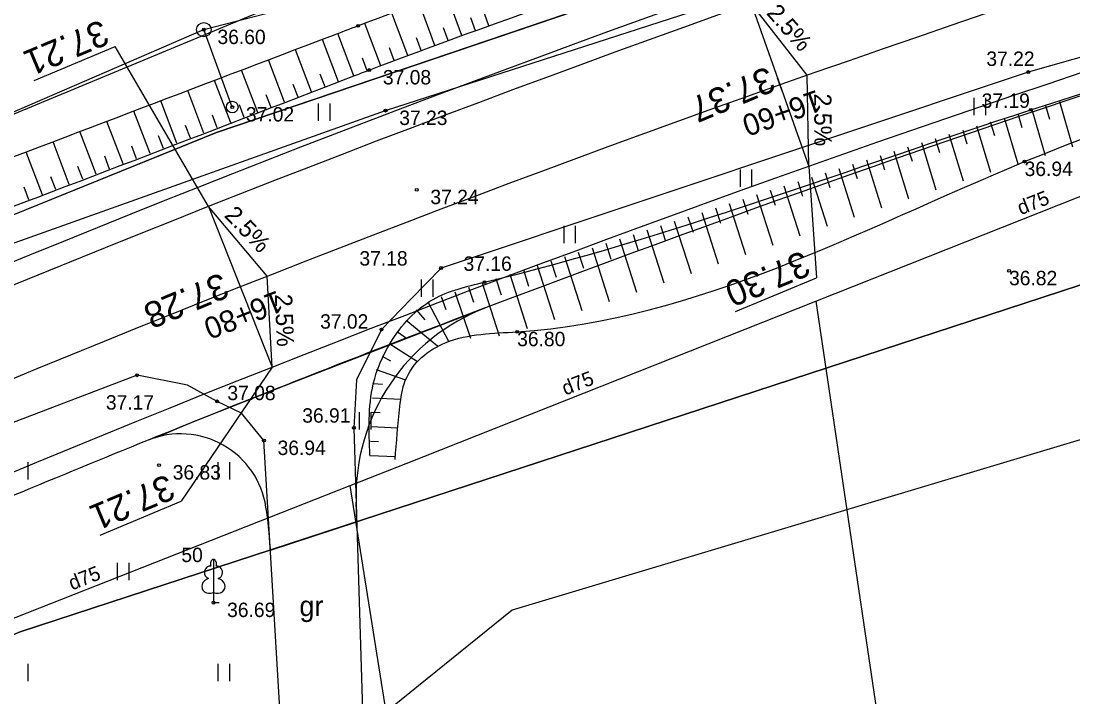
# Model space of a CAD drawing. Extents: x 469981 to 472086, y 246785 to 247785.
# Drawn here: x 470431.65 to 470468.16, y 247109.95 to 247133.41 of the extents above; entities that cross this region are included whole.
import ezdxf

# ---------------------------------------------------------------- set-up
doc = ezdxf.new("R2010")
doc.units = 0
for name, color, linetype in [('0_922', 7, 'Continuous'), ('0_Asfalta_mala', 7, 'Continuous'), ('0_Asfalta_Nomale', 7, 'Continuous'), ('0_Ruut_Braukt', 7, 'Continuous'), ('0_Ruut_nomale', 7, 'Continuous'), ('0_Ruutojums_Nobrauktuves_pieslegumi', 7, 'Continuous'), ('0_vertikals', 7, 'Continuous'), ('0_vertkals_cipari', 7, 'Continuous'), ('21', 7, 'Continuous'), ('6_piketaza', 7, 'Continuous'), ('CELI_CMAL_####_####_#', 7, 'Continuous'), ('CELI_CSEG_####_TKST_#', 7, 'Continuous'), ('DREN_VADP_####_####_#', 7, 'Continuous'), ('DREN_VADP_KLKT_####_#', 7, 'Continuous'), ('DREN_VADP_KLKT_TKST_#', 7, 'Continuous'), ('ELEK_ELEM_####_####_#', 7, 'Continuous'), ('ELEK_STUT_####_####_#', 7, 'Continuous'), ('ELEK_VADV_ZSPR_####_#', 7, 'Continuous'), ('RAMI_UZMR_####_####_#', 7, 'Continuous'), ('RELJ_AATZ_####_TKST_#', 7, 'Continuous'), ('RELJ_ELEM_####_####_#', 7, 'Continuous'), ('RELJ_NOGA_####_####_#', 7, 'Continuous'), ('RELJ_NOGL_####_####_#', 7, 'Continuous'), ('ROBZ_IERR_####_####_#', 7, 'Continuous'), ('ROBZ_PROJ_####_####_#', 7, 'Continuous'), ('TERT_DIAM_####_TKST_#', 7, 'Continuous'), ('TERT_ELEM_####_####_#', 7, 'Continuous')]:
    doc.layers.add(name, color=color, linetype=linetype)

msp = doc.modelspace()

# ---------------------------------------------------------------- linework, layer by layer
at = {"layer": '0_922'}
msp.add_arc((470641.375, 246612.661), 550, 104.76173, 113.13829, dxfattribs=at)
at = {"layer": '0_Asfalta_mala'}
for radius in [553, 547]:
    msp.add_arc((470641.375, 246612.661), radius, 104.76173, 113.13829, dxfattribs=at)
at = {"layer": '0_Asfalta_Nomale'}
for p, q in [((470443.304, 247116.026), (470443.283, 247116.707)), ((470443.304, 247116.026), (470440.308, 247115.045)), ((470440.308, 247115.045), (470440.302, 247115.134))]:
    msp.add_line(p, q, dxfattribs=at)
for centre, radius, start, end in [((470641.375, 246612.661), 553.75, 104.76173, 113.13829), ((470641.375, 246612.661), 546.25, 104.76173, 110.75492), ((470450.28, 247116.917), 7, 110.7549, 181.7178), ((470437.189, 247116.078), 3, 8.7518, 112.0775), ((470641.375, 246612.661), 546.25, 112.07753, 113.13829), ((470425.328, 247114.252), 15, 3.3692, 8.7518)]:
    msp.add_arc(centre, radius, start, end, dxfattribs=at)
at = {"layer": '0_Ruut_Braukt'}
for radius in [553, 547]:
    msp.add_arc((470641.375, 246612.661), radius, 104.76173, 113.13829, dxfattribs=at)
at = {"layer": '0_Ruut_nomale'}
for p, q in [((470441.223, 247120.921), (470447.65, 247123.404)), ((470437.598, 247119.479), (470441.223, 247120.921)), ((470436.326, 247118.952), (470437.598, 247119.479))]:
    msp.add_line(p, q, dxfattribs=at)
for centre, radius, start, end in [((470641.375, 246612.661), 553.75, 104.76173, 113.13829), ((470641.375, 246612.661), 553, 104.76173, 113.13829), ((470641.375, 246612.661), 547, 104.76173, 113.13829), ((470641.375, 246612.661), 546.25, 104.76173, 110.75492), ((470450.28, 247116.917), 7, 110.7549, 112.0694), ((470641.375, 246612.661), 546.25, 112.07753, 113.13829), ((470437.189, 247116.078), 3, 106.7064, 112.0775)]:
    msp.add_arc(centre, radius, start, end, dxfattribs=at)
at = {"layer": '0_Ruutojums_Nobrauktuves_pieslegumi'}
for p, q in [((470443.304, 247116.026), (470443.283, 247116.707)), ((470440.308, 247115.045), (470443.304, 247116.026)), ((470440.302, 247115.134), (470440.308, 247115.045))]:
    msp.add_line(p, q, dxfattribs=at)
for centre, radius, start, end in [((470641.375, 246612.661), 546.25, 110.75492, 112.07753), ((470450.28, 247116.917), 7, 110.7549, 181.7178), ((470437.189, 247116.078), 3, 8.7518, 112.0775), ((470425.328, 247114.252), 15, 3.3692, 8.7518)]:
    msp.add_arc(centre, radius, start, end, dxfattribs=at)
at = {"layer": '0_vertikals'}
for p, q in [((470432.108, 247131.342), (470434.919, 247132.518)), ((470438.163, 247126.971), (470434.919, 247132.518)), ((470458.996, 247128.362), (470459.258, 247124.498)), ((470456.448, 247123.322), (470459.258, 247124.498)), ((470440.368, 247121.391), (470437.209, 247116.74)), ((470434.399, 247115.564), (470437.209, 247116.74))]:
    msp.add_line(p, q, dxfattribs=at)
for points in [[(470458.996, 247128.362), (470458.939, 247131.524), (470456.996, 247134.019)], [(470440.368, 247121.391), (470440.196, 247124.548), (470438.163, 247126.971)]]:
    msp.add_lwpolyline(points, close=True, dxfattribs=at)
at = {"layer": '21'}
msp.add_arc((470641.375, 246612.661), 550, 104.76173, 113.13829, dxfattribs=at)
at = {"layer": '6_piketaza'}
for points in [[(470458.079, 247130.955), (470457.913, 247131.426)], [(470439.358, 247123.948), (470439.174, 247124.413)]]:
    msp.add_lwpolyline(points, dxfattribs=at)
at = {"layer": 'CELI_CMAL_####_####_#'}
for points in [[(470680.531, 247188.015), (470656.078, 247181.92), (470633.135, 247176.069), (470607.49, 247169.517), (470585.395, 247163.573), (470558.297, 247156.434), (470535.442, 247150.637), (470509.365, 247143.534), (470489.378, 247138.1), (470466.613, 247131.634), (470446.232, 247124.835), (470445.198, 247123.768), (470444.164, 247122.701), (470443.294, 247120.95), (470443.206, 247119.29), (470443.523, 247108.72)], [(470207.251, 246955.004), (470220.145, 246963.116), (470261.486, 246992.424), (470276.308, 247005.858), (470296.122, 247025.635), (470312.816, 247042.969), (470330.98, 247061.836), (470346.394, 247077.324), (470364.172, 247092.272), (470374.754, 247099.764), (470384.938, 247106.322), (470390.015, 247108.873), (470395.699, 247111.348), (470409.875, 247117.262), (470415.428, 247119.375), (470428.615, 247124.712), (470444.307, 247130.298), (470466.241, 247137.389), (470487.751, 247143.859), (470509.15, 247149.677), (470533.329, 247156.368), (470558.982, 247163.161), (470583.723, 247169.81), (470606.354, 247175.581)], [(470440.723, 247107.99), (470440.084, 247118.844), (470439.302, 247119.794), (470438.459, 247120.205), (470437.434, 247120.771), (470435.683, 247121.111), (470417.849, 247114.314), (470398.184, 247106.061), (470376.912, 247095.329), (470368.488, 247089.418), (470350.85, 247073.72), (470334.429, 247056.212), (470317.045, 247039.09), (470299.359, 247021.199), (470279.758, 247002.025), (470265.741, 246988.964), (470242.76, 246971.543), (470223.686, 246958.587), (470209.766, 246949.279)]]:
    msp.add_lwpolyline(points, dxfattribs=at)
at = {"layer": 'DREN_VADP_####_####_#'}
for points in [[(470459.235, 247123.684), (470464.704, 247086.874)], [(470448.932, 247080.49), (470443.082, 247117.289)]]:
    msp.add_lwpolyline(points, dxfattribs=at)
at = {"layer": 'DREN_VADP_KLKT_####_#'}
for points in [[(470426.281, 247110.664), (470443.082, 247117.289), (470445.016, 247118.053), (470459.235, 247123.684), (470477.392, 247130.877), (470493.452, 247137.239), (470497.857, 247138.292), (470516.776, 247142.815)], [(470448.006, 247137.086), (470370.723, 247104.976), (470366.142, 247103.073)]]:
    msp.add_lwpolyline(points, dxfattribs=at)
at = {"layer": 'ELEK_ELEM_####_####_#'}
for centre, radius in [((470437.997, 247133.107), 0.25), ((470438.984, 247130.421), 0.2)]:
    msp.add_circle(centre, radius, dxfattribs=at)
at = {"layer": 'ELEK_STUT_####_####_#'}
for p, q in [((470446.952, 247132.899), (470446.412, 247134.387)), ((470447.893, 247133.239), (470447.355, 247134.737)), ((470446.013, 247132.556), (470445.468, 247134.035)), ((470445.075, 247132.209), (470444.527, 247133.681)), ((470444.139, 247131.857), (470443.585, 247133.325)), ((470447.422, 247133.069), (470447.261, 247133.517)), ((470438.984, 247130.421), (470437.997, 247133.107)), ((470443.204, 247131.502), (470442.647, 247132.969)), ((470446.483, 247132.728), (470446.32, 247133.173)), ((470442.67, 247131.299), (470442.112, 247132.766)), ((470445.544, 247132.383), (470445.38, 247132.825)), ((470441.736, 247130.944), (470441.177, 247132.411)), ((470444.607, 247132.033), (470444.441, 247132.474)), ((470440.801, 247130.588), (470440.242, 247132.055)), ((470443.672, 247131.68), (470443.504, 247132.12)), ((470439.867, 247130.231), (470439.307, 247131.7)), ((470442.203, 247131.121), (470442.036, 247131.562)), ((470443.138, 247131.477), (470443.137, 247131.477)), ((470438.932, 247129.875), (470438.372, 247131.345)), ((470441.268, 247130.766), (470441.101, 247131.206)), ((470437.998, 247129.519), (470437.437, 247130.99)), ((470440.334, 247130.41), (470440.166, 247130.85)), ((470437.064, 247129.162), (470436.502, 247130.634)), ((470439.4, 247130.053), (470439.231, 247130.494)), ((470436.13, 247128.805), (470435.567, 247130.279)), ((470438.465, 247129.697), (470438.297, 247130.138)), ((470435.195, 247128.449), (470434.632, 247129.924)), ((470437.531, 247129.34), (470437.362, 247129.782)), ((470434.261, 247128.092), (470433.697, 247129.568)), ((470436.597, 247128.984), (470436.428, 247129.426)), ((470433.327, 247127.735), (470432.762, 247129.213)), ((470435.662, 247128.627), (470435.493, 247129.069)), ((470432.393, 247127.378), (470431.828, 247128.857)), ((470434.728, 247128.27), (470434.559, 247128.713)), ((470433.794, 247127.913), (470433.625, 247128.356)), ((470432.86, 247127.556), (470432.69, 247128)), ((470431.926, 247127.199), (470431.756, 247127.643))]:
    msp.add_line(p, q, dxfattribs=at)
at = {"layer": 'ELEK_VADV_ZSPR_####_#'}
for p, q in [((470437.997, 247133.107), (470479.871, 247144.02)), ((470397.803, 247115.732), (470437.997, 247133.107))]:
    msp.add_line(p, q, dxfattribs=at)
at = {"layer": 'RAMI_UZMR_####_####_#'}
msp.add_lwpolyline([(470682.857, 247179.693), (470601.924, 247155.957), (470538.749, 247139.954), (470448.7, 247112.965), (470443.256, 247108.572), (470439.042, 247107.166), (470426.399, 247105.409), (470390.93, 247093.141), (470379.516, 247082.95), (470369.859, 247080.841), (470357.567, 247068.014), (470285.914, 246993.254), (470269.057, 246978.845), (470246.406, 246963.908), (470178.978, 246918.441), (470154.395, 246901.045), (470104.604, 246871.942), (470081.833, 246858.073)], dxfattribs=at)
at = {"layer": 'RELJ_ELEM_####_####_#'}
for centre in [(470443.355, 247133.238), (470437.997, 247133.107), (470443.74, 247131.706), (470466.613, 247131.634), (470438.984, 247130.421), (470466.701, 247130.323), (470444.307, 247130.298), (470466.486, 247128.527), (470445.388, 247127.55), (470446.232, 247124.835), (470465.945, 247124.736), (470447.74, 247124.344), (470444.164, 247122.701), (470448.872, 247122.621), (470435.683, 247121.111), (470438.459, 247120.205), (470443.206, 247119.29), (470440.084, 247118.844), (470436.444, 247117.993), (470438.331, 247113.22)]:
    msp.add_circle(centre, 0.05, dxfattribs=at)
at = {"layer": 'RELJ_NOGA_####_####_#'}
for p, q in [((470467.216, 247130.472), (470467.353, 247129.997)), ((470467.216, 247130.472), (470467.353, 247129.997)), ((470467.696, 247130.612), (470468.152, 247129.035)), ((470467.696, 247130.612), (470468.152, 247129.035)), ((470465.776, 247130.052), (470466.246, 247128.453)), ((470465.776, 247130.052), (470466.246, 247128.453)), ((470466.255, 247130.193), (470466.395, 247129.714)), ((470466.255, 247130.193), (470466.395, 247129.714)), ((470466.735, 247130.333), (470467.197, 247128.743)), ((470466.735, 247130.333), (470467.197, 247128.743)), ((470464.817, 247129.767), (470465.3, 247128.159)), ((470464.817, 247129.767), (470465.3, 247128.159)), ((470465.296, 247129.91), (470465.439, 247129.429)), ((470465.296, 247129.91), (470465.439, 247129.429)), ((470463.381, 247129.333), (470463.53, 247128.844)), ((470463.381, 247129.333), (470463.53, 247128.844)), ((470463.86, 247129.478), (470464.351, 247127.857)), ((470463.86, 247129.478), (470464.351, 247127.857)), ((470464.338, 247129.623), (470464.484, 247129.139)), ((470464.338, 247129.623), (470464.484, 247129.139)), ((470462.425, 247129.039), (470462.578, 247128.546)), ((470462.425, 247129.039), (470462.578, 247128.546)), ((470462.903, 247129.186), (470463.405, 247127.55)), ((470462.903, 247129.186), (470463.405, 247127.55)), ((470460.993, 247128.594), (470461.515, 247126.923)), ((470460.993, 247128.594), (470461.515, 247126.923)), ((470461.47, 247128.743), (470461.626, 247128.245)), ((470461.47, 247128.743), (470461.626, 247128.245)), ((470461.948, 247128.891), (470462.461, 247127.239)), ((470461.948, 247128.891), (470462.461, 247127.239)), ((470460.039, 247128.294), (470460.572, 247126.604)), ((470460.039, 247128.294), (470460.572, 247126.604)), ((470460.516, 247128.444), (470460.674, 247127.94)), ((470460.516, 247128.444), (470460.674, 247127.94)), ((470458.609, 247127.84), (470458.774, 247127.324)), ((470458.609, 247127.84), (470458.774, 247127.324)), ((470459.086, 247127.992), (470459.63, 247126.282)), ((470459.086, 247127.992), (470459.63, 247126.282)), ((470459.562, 247128.143), (470459.724, 247127.633)), ((470459.562, 247128.143), (470459.724, 247127.633)), ((470457.657, 247127.535), (470457.825, 247127.013)), ((470457.657, 247127.535), (470457.825, 247127.013)), ((470458.133, 247127.688), (470458.686, 247125.957)), ((470458.133, 247127.688), (470458.686, 247125.957)), ((470456.705, 247127.228), (470456.876, 247126.7)), ((470456.705, 247127.228), (470456.876, 247126.7)), ((470457.181, 247127.381), (470457.745, 247125.632)), ((470457.181, 247127.381), (470457.745, 247125.632)), ((470455.278, 247126.767), (470455.855, 247124.977)), ((470455.278, 247126.767), (470455.855, 247124.977)), ((470455.754, 247126.921), (470455.926, 247126.387)), ((470455.754, 247126.921), (470455.926, 247126.387)), ((470456.23, 247127.074), (470456.8, 247125.304)), ((470456.23, 247127.074), (470456.8, 247125.304)), ((470454.326, 247126.461), (470454.91, 247124.649)), ((470454.326, 247126.461), (470454.91, 247124.649)), ((470454.802, 247126.614), (470454.976, 247126.074)), ((470454.802, 247126.614), (470454.976, 247126.074)), ((470452.898, 247126), (470453.076, 247125.448)), ((470452.898, 247126), (470453.076, 247125.448)), ((470453.374, 247126.154), (470453.964, 247124.323)), ((470453.374, 247126.154), (470453.964, 247124.323)), ((470453.85, 247126.307), (470454.026, 247125.761)), ((470453.85, 247126.307), (470454.026, 247125.761)), ((470451.947, 247125.693), (470452.126, 247125.137)), ((470451.947, 247125.693), (470452.126, 247125.137)), ((470452.423, 247125.847), (470453.018, 247123.999)), ((470452.423, 247125.847), (470453.018, 247123.999)), ((470450.995, 247125.386), (470451.176, 247124.826)), ((470450.995, 247125.386), (470451.176, 247124.826)), ((470451.471, 247125.54), (470452.071, 247123.677)), ((470451.471, 247125.54), (470452.071, 247123.677)), ((470449.567, 247124.926), (470450.174, 247123.044)), ((470449.567, 247124.926), (470450.174, 247123.044)), ((470450.043, 247125.08), (470450.225, 247124.516)), ((470450.043, 247125.08), (470450.225, 247124.516)), ((470450.519, 247125.233), (470451.123, 247123.359)), ((470450.519, 247125.233), (470451.123, 247123.359)), ((470448.615, 247124.622), (470449.217, 247122.732)), ((470448.615, 247124.622), (470449.217, 247122.732)), ((470449.091, 247124.774), (470449.272, 247124.208)), ((470449.091, 247124.774), (470449.272, 247124.208)), ((470447.185, 247124.167), (470447.353, 247123.648)), ((470447.185, 247124.167), (470447.353, 247123.648)), ((470447.662, 247124.319), (470448.244, 247122.486)), ((470447.662, 247124.319), (470448.244, 247122.486)), ((470448.138, 247124.47), (470448.318, 247123.904)), ((470448.138, 247124.47), (470448.318, 247123.904)), ((470446.238, 247123.847), (470446.399, 247123.394)), ((470446.238, 247123.847), (470446.399, 247123.394)), ((470446.711, 247124.01), (470447.254, 247122.397)), ((470446.711, 247124.01), (470447.254, 247122.397)), ((470445.773, 247123.664), (470446.497, 247122.275)), ((470445.773, 247123.664), (470446.497, 247122.275)), ((470445.362, 247123.381), (470445.669, 247123.04)), ((470445.362, 247123.381), (470445.669, 247123.04)), ((470445.018, 247123.019), (470446.108, 247122.131)), ((470445.018, 247123.019), (470446.108, 247122.131)), ((470444.722, 247122.617), (470445.035, 247122.404)), ((470444.722, 247122.617), (470445.035, 247122.404)), ((470444.449, 247122.198), (470445.411, 247121.586)), ((470444.449, 247122.198), (470445.411, 247121.586)), ((470444.191, 247121.77), (470444.477, 247121.615)), ((470444.191, 247121.77), (470444.477, 247121.615)), ((470443.982, 247121.316), (470444.999, 247120.952)), ((470443.982, 247121.316), (470444.999, 247120.952)), ((470443.881, 247120.828), (470444.199, 247120.808)), ((470443.881, 247120.828), (470444.199, 247120.808)), ((470443.857, 247120.329), (470444.833, 247120.282)), ((470443.857, 247120.329), (470444.833, 247120.282)), ((470443.833, 247119.829), (470444.117, 247119.816)), ((470443.833, 247119.829), (470444.117, 247119.816)), ((470443.809, 247119.33), (470444.735, 247119.286)), ((470443.809, 247119.33), (470444.735, 247119.286)), ((470443.786, 247118.83), (470444.057, 247118.817)), ((470443.786, 247118.83), (470444.057, 247118.817)), ((470443.762, 247118.331), (470444.645, 247118.289)), ((470443.762, 247118.331), (470444.645, 247118.289))]:
    msp.add_line(p, q, dxfattribs=at)
for points in [[(470443.762, 247118.331), (470443.88, 247120.814), (470444.471, 247122.233), (470445.96, 247123.747), (470447.74, 247124.344), (470466.701, 247130.323), (470490.205, 247137.037), (470509.522, 247142.633), (470536.42, 247149.583), (470558.637, 247154.955), (470585.403, 247162.504), (470607.875, 247168.231), (470633.412, 247175.414), (470656.062, 247180.759), (470680.788, 247187.471), (470708.074, 247193.923), (470734.191, 247200.317), (470761.697, 247206.456), (470789.773, 247212.754), (470817.257, 247216.179), (470830.019, 247217.144), (470848.586, 247217.569), (470861.752, 247217.476), (470881.066, 247214.264), (470905.336, 247205.96), (470932.738, 247196.11), (470958.906, 247187.141), (470978.102, 247181.086)], [(470443.204, 247131.502), (470443.74, 247131.706), (470454.791, 247135.62), (470460.368, 247137.43), (470464.114, 247138.606)], [(470409.121, 247118.256), (470414.483, 247120.519), (470427.932, 247125.674), (470443.204, 247131.502)]]:
    msp.add_spline(points, degree=3, dxfattribs=at)
at = {"layer": 'RELJ_NOGL_####_####_#'}
for points in [[(470444.636, 247118.184), (470444.802, 247120.028), (470444.991, 247120.926), (470445.558, 247121.73), (470446.408, 247122.251), (470448.872, 247122.621), (470466.486, 247128.526), (470490.665, 247135.792), (470509.603, 247140.94), (470537.55, 247147.945), (470558.966, 247153.542), (470586.086, 247160.934), (470607.922, 247166.842), (470634.241, 247173.648), (470681.28, 247185.658), (470708.292, 247192.117), (470734.878, 247198.699), (470761.457, 247204.922), (470790.498, 247211.068), (470817.148, 247213.701), (470830.618, 247215.209), (470848.022, 247215.369), (470862.099, 247215.472), (470880.883, 247212.412), (470904.425, 247203.826), (470932.21, 247193.701), (470958.298, 247186.024), (470977.689, 247180.167)], [(470463.433, 247140.232), (470459.765, 247139.093), (470454.259, 247137.243), (470443.355, 247133.238), (470442.488, 247132.909)], [(470442.488, 247132.909), (470414.096, 247122.074), (470409.109, 247120.152)]]:
    msp.add_spline(points, degree=3, dxfattribs=at)
at = {"layer": 'ROBZ_IERR_####_####_#'}
msp.add_lwpolyline([(470310.127, 246974.356), (470275.956, 246992.729), (470371.503, 247083.47), (470396.219, 247097.502), (470431.624, 247112.202), (470468.364, 247124.23), (470636.973, 247175.147), (470640.03, 247134.708)], dxfattribs=at)
at = {"layer": 'ROBZ_PROJ_####_####_#'}
for points in [[(471398.351, 247372.094), (471346.741, 247338.478), (471133.176, 247205.05), (471108.425, 247194.786), (471087.339, 247189.709), (471023.306, 247181.157), (470962.604, 247185.245), (470905.63, 247205.857), (470878.75, 247214.454), (470852.344, 247217.039), (470815.743, 247215.147), (470778.583, 247209.26), (470718.669, 247194.633), (470636.973, 247175.147), (470468.364, 247124.23), (470431.624, 247112.202), (470396.219, 247097.502), (470371.503, 247083.47), (470275.956, 246992.729), (470152.342, 246907.761), (470066.737, 246851.23)], [(470715.25, 247246.151), (470688.303, 247197.106), (470613.752, 247179.765), (470474.818, 247141.882), (470438.432, 247129.536), (470421.395, 247122.632), (470455.523, 247176.924)], [(470062.774, 246863.479), (470070.591, 246868.587), (470253.618, 246988.247), (470269.149, 247002.795), (470278.124, 247011.202), (470361.554, 247094.257), (470368.265, 247098.262), (470383.103, 247107.116), (470421.395, 247122.632), (470438.432, 247129.536), (470474.818, 247141.882), (470613.752, 247179.765), (470688.303, 247197.106)]]:
    msp.add_lwpolyline(points, dxfattribs=at)
at = {"layer": 'TERT_ELEM_####_####_#'}
for p, q in [((470464.738, 247130.144), (470464.738, 247130.744)), ((470465.138, 247130.144), (470465.138, 247130.744)), ((470441.981, 247129.948), (470441.981, 247130.548)), ((470442.381, 247129.948), (470442.381, 247130.548)), ((470456.622, 247127.657), (470456.622, 247128.257)), ((470457.022, 247127.657), (470457.022, 247128.257)), ((470450.501, 247125.697), (470450.501, 247126.297)), ((470450.901, 247125.697), (470450.901, 247126.297)), ((470445.556, 247123.835), (470445.556, 247124.435)), ((470445.956, 247123.835), (470445.956, 247124.435)), ((470443.401, 247119.229), (470443.401, 247119.829)), ((470443.801, 247119.229), (470443.801, 247119.829)), ((470431.9, 247117.5), (470431.9, 247118.1)), ((470438.5, 247117.5), (470438.5, 247118.1)), ((470438.9, 247117.5), (470438.9, 247118.1)), ((470435, 247114), (470435, 247114.6)), ((470435.4, 247114), (470435.4, 247114.6)), ((470438.331, 247113.567), (470438.331, 247113.22)), ((470438.331, 247113.22), (470438.531, 247113.22)), ((470431.9, 247110.5), (470431.9, 247111.1)), ((470438.5, 247110.5), (470438.5, 247111.1)), ((470438.9, 247110.5), (470438.9, 247111.1))]:
    msp.add_line(p, q, dxfattribs=at)
for points in [[(470438.331, 247114.72), (470438.331, 247113.567)], [(470438.421, 247114.488), (470438.42, 247114.489)]]:
    msp.add_lwpolyline(points, dxfattribs=at)
for centre, major_axis, ratio, start_param, end_param in [((470438.331, 247114.57), (0, -0.15), 0.707107, 3.14537, 5.287485), ((470438.331, 247114.57), (0, -0.15), 0.707107, 0.995701, 3.137816), ((470438.203, 247114.275), (-0.039, -0.212), 0.861323, 3.141593, 6.283185), ((470438.459, 247114.275), (0.039, -0.212), 0.861323, 0, 3.141593), ((470438.241, 247113.813), (0.307, 0.095), 0.814445, 1.570796, 4.752015), ((470438.421, 247113.813), (-0.307, 0.095), 0.814445, 1.531171, 4.712389)]:
    msp.add_ellipse(centre, major_axis=major_axis, ratio=ratio, start_param=start_param, end_param=end_param, dxfattribs=at)

# ---------------------------------------------------------------- texts
at = {"layer": '0_vertkals_cipari'}
for s, height, rotation, p in [('2.5%', 0.5993, 311.5381, (470457.499, 247133.666)), ('37.21', 0.9, 202.7111, (470434.443, 247133.475)), ('37.37', 0.9, 202.7111, (470457.567, 247131.851)), ('2.5%', 0.5993, 270.3258, (470459.181, 247130.887)), ('2.5%', 0.5993, 313.6215, (470438.679, 247126.636)), ('37.30', 0.9, 202.7111, (470458.782, 247125.455)), ('37.28', 0.9, 202.7111, (470438.608, 247124.694)), ('2.5%', 0.5993, 272.4093, (470440.461, 247123.92)), ('37.21', 0.9, 202.7111, (470436.733, 247117.697))]:
    msp.add_text(s, height=height, rotation=rotation, dxfattribs=at).set_placement(p)
at = {"layer": '6_piketaza'}
for s, rotation, p in [('16+60', 199.4763, (470459.273, 247131.032)), ('16+80', 201.5597, (470440.548, 247124.069))]:
    msp.add_text(s, height=0.75, rotation=rotation, dxfattribs=at).set_placement(p)
at = {"layer": 'CELI_CSEG_####_TKST_#'}
msp.add_text('gr', height=0.7, dxfattribs=at).set_placement((470441.316, 247112.752))
at = {"layer": 'DREN_VADP_KLKT_TKST_#'}
for rotation, p in [(21.611, (470466.354, 247126.666)), (21.608, (470450.545, 247120.404)), (21.5231, (470433.423, 247113.642))]:
    msp.add_text('d75', height=0.5, rotation=rotation, dxfattribs=at).set_placement(p)
at = {"layer": 'RELJ_AATZ_####_TKST_#'}
for s, p in [('36.60', (470438.47, 247132.607)), ('37.22', (470465.158, 247131.849)), ('37.08', (470444.213, 247131.206)), ('37.19', (470464.994, 247130.393)), ('37.02', (470439.457, 247129.921)), ('37.23', (470444.78, 247129.798)), ('36.94', (470466.486, 247128.027)), ('37.24', (470445.861, 247127.05)), ('37.18', (470443.398, 247124.92)), ('37.16', (470447.012, 247124.736)), ('36.82', (470465.945, 247124.236)), ('37.02', (470442.033, 247122.73)), ('36.80', (470448.872, 247122.121)), ('37.08', (470438.815, 247120.249)), ('37.17', (470434.597, 247119.921)), ('36.91', (470441.413, 247119.467)), ('36.94', (470440.557, 247118.344)), ('36.83', (470436.917, 247117.493)), ('36.69', (470438.805, 247112.72))]:
    msp.add_text(s, height=0.5, dxfattribs=at).set_placement(p)
at = {"layer": 'TERT_DIAM_####_TKST_#'}
msp.add_text('50', height=0.5, dxfattribs=at).set_placement((470437.217, 247114.628))

doc.saveas('drawing.dxf')
